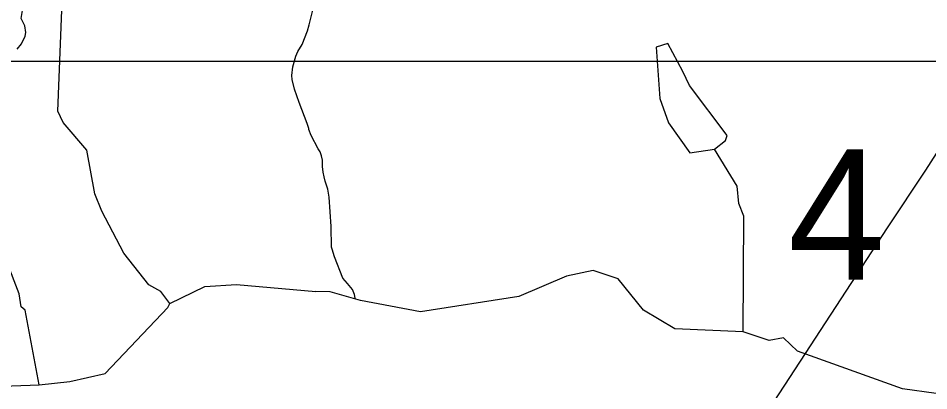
# Model space of a CAD drawing. Extents: x 1473865 to 1648260, y 639067 to 773536.
# Drawn here: x 1515215 to 1522667, y 714496 to 717544 of the extents above; entities that cross this region are included whole.
import ezdxf

# ---------------------------------------------------------------- set-up
doc = ezdxf.new("R2010")
doc.units = 0
for name, color, linetype in [('Exist Hydrographic Creek Single Shore', 7, 'Continuous'), ('Exist Hydrographic Misc Water Feature', 7, 'Continuous'), ('Exist Hydrographic Pond Under 1500 Sq Ft', 7, 'Continuous'), ('Exist Road Non-System Type 51', 7, 'Continuous'), ('Exist Road Secondary Structure Standard Bridge Number Label', 7, 'Continuous'), ('Exist Utilities Electrical Transmission Line', 7, 'Continuous'), ('Map Preparation Inset Cut Line', 7, 'Continuous')]:
    doc.layers.add(name, color=color, linetype=linetype)

msp = doc.modelspace()

# ---------------------------------------------------------------- linework, layer by layer
at = {"layer": 'Exist Hydrographic Creek Single Shore'}
for points in [[(1515386.4, 714545.3), (1515271.3, 715154.8), (1515238.3, 715181.7), (1515223.3, 715290.3), (1515119.4, 715558.3)], [(1521148.3, 714977.2), (1520589.3, 715003.8), (1520332.4, 715154.4), (1520124.1, 715410.8), (1519920.6, 715480.8), (1519703.4, 715433), (1519310.6, 715266.7), (1518507.8, 715141.6), (1518016.4, 715233.9), (1517767.4, 715304.6), (1517649.8, 715307)], [(1516456.4, 715209.6), (1516741.3, 715348.3), (1517000.4, 715366.1), (1517649.8, 715307)], [(1515386.4, 714545.3), (1515636.3, 714573), (1515927.7, 714637.4), (1516438.4, 715177.2), (1516456.4, 715209.6)], [(1522728.5, 714474.8), (1522450.8, 714513), (1521591.4, 714820.2), (1521476.9, 714928.4), (1521360.3, 714907.2), (1521148.3, 714977.2)], [(1514935.4, 714528), (1515386.4, 714545.3)]]:
    msp.add_lwpolyline(points, dxfattribs=at)
at = {"layer": 'Exist Hydrographic Misc Water Feature'}
for points in [[(1516456.4, 715209.6), (1516382.4, 715309.6), (1516283.4, 715364.1), (1516079.4, 715620.9), (1515898.6, 715964.7), (1515842.5, 716107), (1515777.4, 716464.2), (1515581.4, 716691.4), (1515540.4, 716784.1), (1515571.4, 717610.6), (1515600.4, 717849.7), (1515597.4, 718141.9), (1515573.4, 718185.1), (1515536.4, 718960.5), (1515545.4, 719518.3), (1515521.4, 719551.6), (1515515.4, 719670), (1515435.4, 719894.8), (1515178.4, 720008.2)], [(1517669.3, 716476.9), (1517612.2, 716585.3), (1517593, 716633.6), (1517593.2, 716641.6), (1517579.9, 716681.8), (1517513, 716855), (1517474.9, 716963.6), (1517456.4, 717043.9), (1517454.9, 717075.9), (1517462.2, 717147.7), (1517487.8, 717235.2), (1517504.1, 717271.2), (1517537.5, 717330.2), (1517583.5, 717441.3), (1517596.3, 717489), (1517639.5, 717664), (1517642, 717695.9), (1517641.9, 717803.9), (1517648.4, 717939.7), (1517663.2, 718091.3), (1517677.9, 718138.9), (1517697.1, 718172.8)], [(1517973.4, 715254.4), (1517968.1, 715283.6), (1517950.8, 715323.9), (1517909.8, 715374.8), (1517870.7, 715417.5), (1517802, 715590.9), (1517783.3, 715655.2), (1517779.6, 715671.3), (1517774.8, 715839.3), (1517759.5, 716079.8), (1517748.9, 716146.8), (1517726, 716209.9), (1517718.8, 716247.3), (1517711.6, 716285.5), (1517704.4, 716330.5), (1517705.3, 716382.6), (1517698.1, 716417.3), (1517686.7, 716451.2), (1517669.3, 716476.9)], [(1521148.3, 714977.2), (1521153.5, 715925.6), (1521113.5, 716028.1), (1521098.5, 716169.6), (1520912.5, 716472.1)]]:
    msp.add_lwpolyline(points, dxfattribs=at)
at = {"layer": 'Exist Hydrographic Pond Under 1500 Sq Ft'}
msp.add_lwpolyline([(1520912.5, 716472.1), (1521002.3, 716542.6), (1521017.8, 716585.8), (1520709.5, 716993), (1520654, 717107.1), (1520530.7, 717338.5), (1520435.1, 717307.7), (1520465.9, 716888.1), (1520536.8, 716687.6), (1520712.6, 716443.8), (1520912.5, 716472.1)], dxfattribs=at)
at = {"layer": 'Exist Road Non-System Type 51'}
msp.add_lwpolyline([(1515206.8, 717290), (1515241.3, 717335.5), (1515271.2, 717398.5), (1515277.5, 717427.1), (1515268, 717481.1), (1515239.4, 717541.5), (1515248.9, 717608.2), (1515219, 717735.8), (1515201.5, 717770)], dxfattribs=at)
at = {"layer": 'Exist Utilities Electrical Transmission Line'}
msp.add_lwpolyline([(1518886.4, 710565.8), (1519038.3, 710797.3), (1519309.2, 711200.8), (1519611.2, 711676), (1519910.9, 712131), (1520248, 712661.6), (1520629.9, 713243.2), (1521024.5, 713848.2), (1521400.4, 714408.1), (1521699.2, 714862.9), (1522030.5, 715373.4), (1522329.2, 715830.3), (1522643.7, 716302.3), (1522947.9, 716779.4), (1523046.5, 716935.9), (1523083.6, 716999.2), (1523038.8, 717304.9), (1522998.9, 717689.5), (1522968.7, 718053.9), (1522943.8, 718449.2), (1522705.7, 718438.6), (1522593.6, 718434.7), (1522462.8, 718432.1)], dxfattribs=at)
at = {"layer": 'Map Preparation Inset Cut Line'}
msp.add_lwpolyline([(1492500.1, 733302.7), (1523960.8, 733302.7), (1523960.8, 717190.1), (1492500.1, 717190.1), (1492500.1, 733302.7)], dxfattribs=at)

# ---------------------------------------------------------------- texts
at = {"layer": 'Exist Road Secondary Structure Standard Bridge Number Label'}
msp.add_text('4', height=1066.3, dxfattribs=at).set_placement((1521515.9, 715405.4))

doc.saveas('drawing.dxf')
